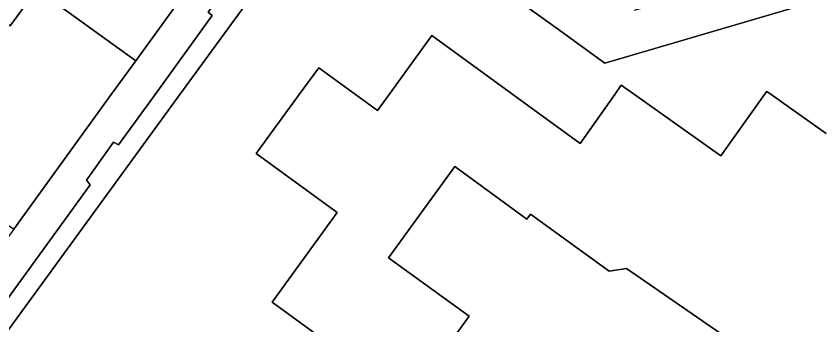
# Model space of a CAD drawing. Extents: x 160102 to 160934, y 382045 to 382923.
# Drawn here: x 160196.1 to 160263.2, y 382230.9 to 382256.5 of the extents above; entities that cross this region are included whole.
import ezdxf

# ---------------------------------------------------------------- set-up
doc = ezdxf.new("R2010")
doc.units = 0
for name, color, linetype in [('IMGEO_Erf', 7, 'Continuous'), ('IMGEO_Pand', 7, 'Continuous'), ('IMGEO_Voetpad_halfverhard', 7, 'Continuous'), ('IMGEO_Voetpad_open', 7, 'Continuous')]:
    doc.layers.add(name, color=color, linetype=linetype)

msp = doc.modelspace()

# ---------------------------------------------------------------- linework, layer by layer
at = {"layer": 'IMGEO_Erf'}
for points in [[(160205.32, 382278.115), (160199.522, 382270.026), (160203.771, 382266.941), (160205.444, 382269.25), (160205.276, 382269.372), (160205.593, 382269.809), (160205.788, 382269.668), (160207.816, 382272.466), (160207.651, 382272.586), (160207.901, 382272.931), (160210.519, 382271.033), (160210.803, 382271.426), (160212.236, 382270.387), (160211.968, 382270.017), (160216.282, 382266.89), (160206.079, 382252.804), (160204.048, 382250), (160195.954, 382238.825), (160185.783, 382224.784)], [(160265.134, 382258.534), (160245.056, 382252.605), (160240.993, 382255.523), (160223.138, 382268.345), (160209.752, 382250), (160189.458, 382222.188), (160188.263, 382223.061), (160192.145, 382228.531), (160191.843, 382228.79), (160194.126, 382232.042), (160194.548, 382231.834), (160202.302, 382242.503), (160202, 382242.881), (160204.243, 382246.033), (160204.654, 382245.805), (160207.688, 382250), (160212.428, 382256.554), (160212.107, 382256.823), (160214.39, 382260.015), (160214.791, 382259.747), (160221.353, 382268.81)], [(160228.666, 382224.574), (160217.398, 382232.764), (160222.802, 382240.199), (160216.074, 382245.089), (160219.657, 382250), (160221.279, 382252.223), (160224.328, 382250), (160226.154, 382248.669), (160227.124, 382250), (160230.684, 382254.885), (160237.405, 382250), (160242.991, 382245.94), (160245.87, 382250), (160246.414, 382250.767), (160247.495, 382250), (160254.692, 382244.894), (160258.313, 382250), (160258.492, 382250.252), (160258.847, 382250), (160263.426, 382246.751)], [(160260.069, 382226.406), (160246.848, 382235.539), (160245.406, 382235.324), (160238.876, 382240.069), (160238.576, 382239.656), (160232.583, 382244.011), (160227.087, 382236.45), (160233.768, 382231.594), (160231.606, 382228.619)]]:
    msp.add_lwpolyline(points, dxfattribs=at)
msp.add_lwpolyline([(160189.276, 382256.014), (160193.632, 382252.892), (160195.374, 382255.296), (160195.22, 382255.408), (160195.507, 382255.804), (160195.65, 382255.7), (160197.864, 382258.755), (160200.078, 382261.809), (160199.888, 382261.947), (160200.167, 382262.331), (160200.339, 382262.206), (160202.272, 382264.873), (160197.953, 382268.028)], close=True, dxfattribs=at)
at = {"layer": 'IMGEO_Pand'}
for points in [[(160197.864, 382258.755), (160206.079, 382252.804), (160216.282, 382266.89), (160211.968, 382270.017), (160212.236, 382270.387), (160210.803, 382271.426), (160210.519, 382271.033), (160207.901, 382272.931), (160207.651, 382272.586), (160207.816, 382272.466), (160205.788, 382269.668), (160205.593, 382269.809), (160205.276, 382269.372), (160205.444, 382269.25), (160203.771, 382266.941), (160202.272, 382264.873), (160200.339, 382262.206), (160200.167, 382262.331), (160199.888, 382261.947), (160200.078, 382261.809)], [(160195.954, 382238.825), (160204.048, 382250), (160206.079, 382252.804), (160197.864, 382258.755), (160195.65, 382255.7), (160195.507, 382255.804), (160195.22, 382255.408), (160195.374, 382255.296), (160193.632, 382252.892), (160192.06, 382250.724), (160191.536, 382250), (160190.245, 382248.216), (160190.079, 382248.333), (160189.787, 382247.93), (160189.95, 382247.812), (160187.745, 382244.771)]]:
    msp.add_lwpolyline(points, close=True, dxfattribs=at)
for points in [[(160263.426, 382246.751), (160258.847, 382250), (160258.492, 382250.252), (160258.313, 382250), (160254.692, 382244.894), (160247.495, 382250), (160246.414, 382250.767), (160245.87, 382250), (160242.991, 382245.94), (160237.405, 382250), (160230.684, 382254.885), (160227.124, 382250), (160226.154, 382248.669), (160224.328, 382250), (160221.279, 382252.223), (160219.657, 382250), (160216.074, 382245.089), (160222.802, 382240.199), (160217.398, 382232.764), (160228.666, 382224.574)], [(160231.606, 382228.619), (160233.768, 382231.594), (160227.087, 382236.45), (160232.583, 382244.011), (160238.576, 382239.656), (160238.876, 382240.069), (160245.406, 382235.324), (160246.848, 382235.539), (160260.069, 382226.406)]]:
    msp.add_lwpolyline(points, dxfattribs=at)
at = {"layer": 'IMGEO_Voetpad_halfverhard'}
msp.add_lwpolyline([(160212.035, 382279.893), (160210.318, 382277.551), (160221.197, 382269.739), (160223.138, 382268.345), (160240.993, 382255.523), (160245.056, 382252.605), (160265.134, 382258.534), (160264.533, 382261.812), (160247.485, 382256.979)], dxfattribs=at)
at = {"layer": 'IMGEO_Voetpad_open'}
msp.add_lwpolyline([(160221.353, 382268.81), (160214.791, 382259.747), (160214.39, 382260.015), (160212.107, 382256.823), (160212.428, 382256.554), (160207.688, 382250), (160204.654, 382245.805), (160204.243, 382246.033), (160202, 382242.881), (160202.302, 382242.503), (160194.548, 382231.834), (160194.126, 382232.042), (160191.843, 382228.79), (160192.145, 382228.531), (160188.263, 382223.061), (160189.458, 382222.188), (160209.752, 382250), (160223.138, 382268.345), (160221.197, 382269.739)], dxfattribs=at)

doc.saveas('drawing.dxf')
